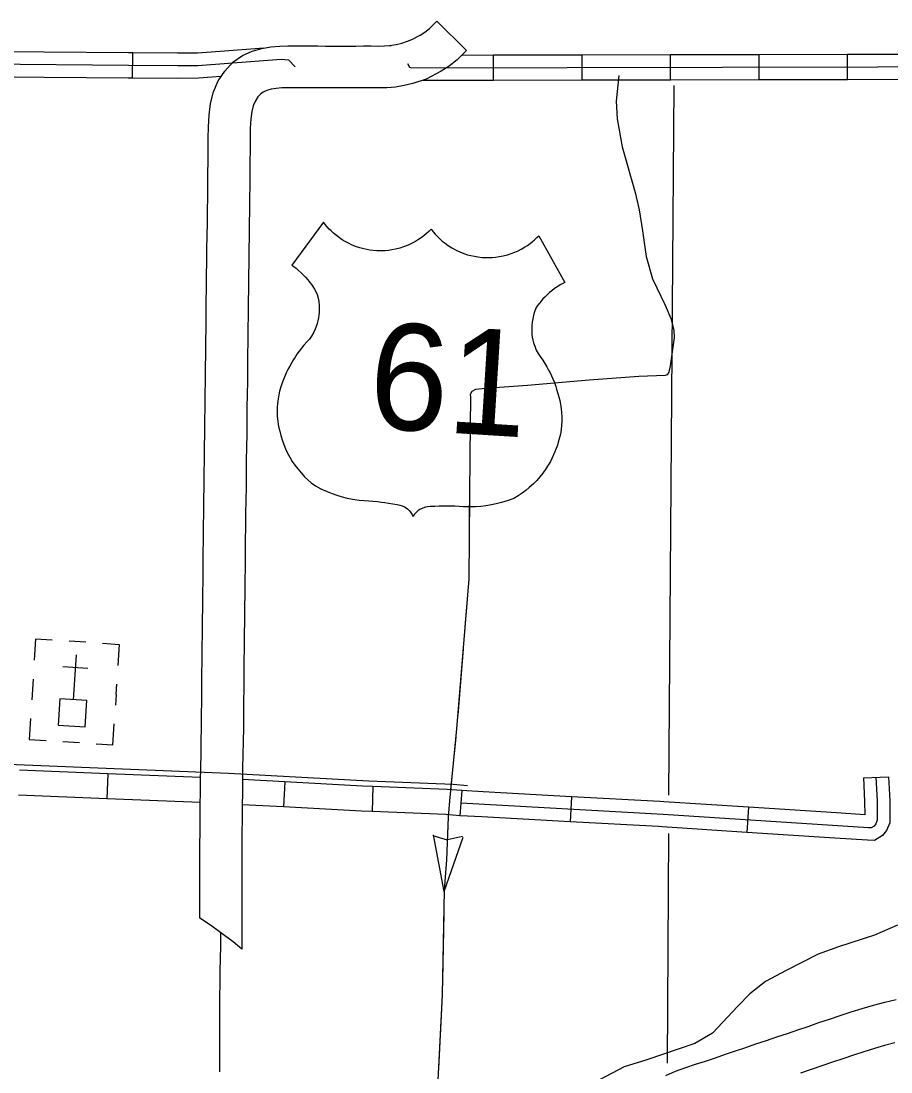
# Model space of a CAD drawing. Extents: x 1366406 to 1373462, y 376856 to 381998.
# Drawn here: x 1369209.2 to 1369293.3, y 380265.6 to 380367.2 of the extents above; entities that cross this region are included whole.
import ezdxf

# ---------------------------------------------------------------- set-up
doc = ezdxf.new("R2010")
doc.units = 0
for name, color, linetype in [('10', 7, 'Continuous'), ('15', 7, 'Continuous'), ('22', 7, 'Continuous'), ('32', 7, 'Continuous'), ('35', 7, 'Continuous'), ('43', 7, 'Continuous'), ('45', 7, 'Continuous'), ('5', 7, 'Continuous'), ('57', 7, 'Continuous')]:
    doc.layers.add(name, color=color, linetype=linetype)

msp = doc.modelspace()

# ---------------------------------------------------------------- linework, layer by layer
at = {"layer": '10'}
for points in [[(1369271.55, 380265.26), (1369272.51, 380265.66), (1369273.49, 380266.01), (1369274.44, 380266.33), (1369275.4, 380266.65), (1369276.36, 380266.97), (1369277.33, 380267.3), (1369278.3, 380267.63), (1369279.29, 380267.96), (1369280.28, 380268.3), (1369281.28, 380268.64), (1369282.29, 380268.98), (1369283.31, 380269.32), (1369284.31, 380269.66), (1369285.32, 380270), (1369286.35, 380270.36), (1369287.38, 380270.71), (1369288.42, 380271.06), (1369289.48, 380271.41), (1369290.55, 380271.74), (1369291.64, 380272.06), (1369292.74, 380272.35), (1369293.82, 380272.6)], [(1369293.71, 380268.41), (1369292.71, 380268.16), (1369291.72, 380267.87), (1369290.72, 380267.55), (1369289.7, 380267.22), (1369288.68, 380266.87), (1369287.66, 380266.53), (1369286.64, 380266.18), (1369285.62, 380265.82), (1369284.59, 380265.48)]]:
    msp.add_lwpolyline(points, dxfattribs=at)
at = {"layer": '15'}
for points in [[(1369247.01, 380365.38), (1369247.82, 380365.81), (1369248.27, 380366.1), (1369248.71, 380366.43), (1369249.42, 380367.16), (1369252.31, 380364.32)], [(1369230.57, 380277.47), (1369229.73, 380278.18), (1369228.55, 380279.04), (1369227.56, 380279.78), (1369226.52, 380280.44), (1369226.52, 380282.63), (1369226.53, 380283.85), (1369226.52, 380285.07), (1369226.52, 380286.32), (1369226.53, 380287.56), (1369226.54, 380288.78), (1369226.55, 380290.02), (1369226.57, 380291.27), (1369226.6, 380292.76), (1369226.59, 380293.74), (1369226.61, 380295.04), (1369226.64, 380296.31), (1369226.66, 380297.58), (1369226.68, 380298.86), (1369226.69, 380300.14), (1369226.7, 380301.44), (1369226.71, 380302.73), (1369226.73, 380304.03), (1369226.74, 380305.33), (1369226.75, 380306.64), (1369226.77, 380307.94), (1369226.79, 380309.24), (1369226.81, 380310.54), (1369226.82, 380311.83), (1369226.83, 380313.12), (1369226.84, 380314.42), (1369226.86, 380315.73), (1369226.87, 380317.03), (1369226.89, 380318.33), (1369226.9, 380319.62), (1369226.92, 380320.91), (1369226.94, 380322.19), (1369226.95, 380323.46), (1369226.96, 380324.74), (1369226.98, 380326.01), (1369227, 380327.28), (1369227.01, 380328.56), (1369227.03, 380329.84), (1369227.05, 380331.11), (1369227.07, 380332.38), (1369227.08, 380333.66), (1369227.09, 380334.94), (1369227.1, 380336.23), (1369227.12, 380337.51), (1369227.14, 380338.79), (1369227.15, 380340.06), (1369227.17, 380341.34), (1369227.18, 380342.61), (1369227.2, 380343.87), (1369227.21, 380345.14), (1369227.23, 380346.4), (1369227.25, 380347.65), (1369227.27, 380348.89), (1369227.28, 380350.11), (1369227.3, 380351.3), (1369227.31, 380352.47), (1369227.32, 380353.6), (1369227.33, 380354.73), (1369227.34, 380355.83), (1369227.36, 380356.93), (1369227.41, 380358.05), (1369227.55, 380359.18), (1369227.84, 380360.31), (1369228.31, 380361.38), (1369228.93, 380362.33), (1369229.72, 380363.18), (1369230.64, 380363.82), (1369231.58, 380364.24), (1369232.5, 380364.52), (1369233.4, 380364.67), (1369234.24, 380364.74), (1369235.02, 380364.75), (1369235.75, 380364.75), (1369236.46, 380364.76), (1369237.2, 380364.76), (1369237.94, 380364.75), (1369238.67, 380364.74), (1369239.4, 380364.74), (1369240.14, 380364.74), (1369240.87, 380364.74), (1369241.6, 380364.74), (1369242.34, 380364.75), (1369243.07, 380364.75), (1369243.76, 380364.74), (1369244.37, 380364.76), (1369245.01, 380364.81)], [(1369244.86, 380364.8), (1369245.49, 380364.9), (1369246.04, 380365.03), (1369246.58, 380365.2), (1369247.01, 380365.38)], [(1369252.31, 380364.32), (1369251.4, 380363.4), (1369250.62, 380362.79), (1369249.86, 380362.31), (1369248.4, 380361.53)], [(1369245.43, 380360.78), (1369244.59, 380360.71), (1369243.8, 380360.69), (1369243.06, 380360.7), (1369242.35, 380360.7), (1369241.63, 380360.69), (1369240.88, 380360.69), (1369240.13, 380360.69), (1369239.38, 380360.69), (1369238.63, 380360.69), (1369237.89, 380360.7), (1369237.18, 380360.71), (1369236.48, 380360.71), (1369235.76, 380360.7), (1369235.06, 380360.7), (1369234.44, 380360.69), (1369233.89, 380360.65), (1369233.42, 380360.57), (1369233.01, 380360.44), (1369232.66, 380360.28), (1369232.39, 380360.1), (1369232.13, 380359.83), (1369231.89, 380359.45), (1369231.68, 380358.98), (1369231.54, 380358.41), (1369231.44, 380357.7), (1369231.4, 380356.81), (1369231.39, 380355.78), (1369231.38, 380354.69), (1369231.37, 380353.57), (1369231.36, 380352.43), (1369231.35, 380351.25), (1369231.33, 380350.05), (1369231.32, 380348.84), (1369231.3, 380347.6), (1369231.28, 380346.34), (1369231.26, 380345.08), (1369231.25, 380343.82), (1369231.23, 380342.56), (1369231.22, 380341.29), (1369231.2, 380340.02), (1369231.19, 380338.74), (1369231.17, 380337.46), (1369231.15, 380336.18), (1369231.14, 380334.9), (1369231.13, 380333.62), (1369231.12, 380332.34), (1369231.1, 380331.06), (1369231.08, 380329.77), (1369231.06, 380328.5), (1369231.05, 380327.23), (1369231.03, 380325.96), (1369231.01, 380324.69), (1369231, 380323.42), (1369230.99, 380322.14), (1369230.97, 380320.85), (1369230.95, 380319.57), (1369230.94, 380318.27), (1369230.92, 380316.98), (1369230.9, 380315.69), (1369230.89, 380314.39), (1369230.88, 380313.09), (1369230.87, 380311.79), (1369230.85, 380310.48), (1369230.84, 380309.18), (1369230.82, 380307.88), (1369230.8, 380306.59), (1369230.79, 380305.29), (1369230.78, 380303.99), (1369230.76, 380302.69), (1369230.75, 380301.4), (1369230.74, 380300.1), (1369230.73, 380298.81), (1369230.71, 380297.52), (1369230.69, 380296.23), (1369230.66, 380294.96), (1369230.64, 380293.72), (1369230.65, 380292.74), (1369230.62, 380291.2), (1369230.6, 380289.97), (1369230.59, 380288.75), (1369230.58, 380287.51), (1369230.57, 380286.3), (1369230.57, 380285.09), (1369230.58, 380283.86), (1369230.57, 380282.62), (1369230.57, 380281.41), (1369230.57, 380280.19), (1369230.57, 380277.47)], [(1369248.4, 380361.53), (1369247.12, 380361.12), (1369246.28, 380360.92), (1369245.43, 380360.78)], [(1369228.44, 380265.59), (1369228.45, 380266.8), (1369228.46, 380268.01), (1369228.46, 380269.23), (1369228.46, 380270.45), (1369228.47, 380271.68), (1369228.47, 380272.9), (1369228.49, 380274.12), (1369228.5, 380275.34), (1369228.52, 380276.55), (1369228.54, 380277.76), (1369228.55, 380279.04)]]:
    msp.add_lwpolyline(points, dxfattribs=at)
at = {"layer": '22'}
for points in [[(1369248.88, 380347.04), (1369248.65, 380346.81), (1369248.43, 380346.62), (1369248.19, 380346.41), (1369247.93, 380346.22), (1369247.67, 380346.04), (1369247.37, 380345.86), (1369247.04, 380345.68), (1369246.67, 380345.51), (1369246.21, 380345.33), (1369245.85, 380345.21), (1369245.45, 380345.11), (1369245.09, 380345.04), (1369244.75, 380344.99), (1369244.4, 380344.96), (1369244.07, 380344.95), (1369243.63, 380344.95), (1369243.28, 380344.98), (1369242.97, 380345.02), (1369242.67, 380345.07), (1369242.37, 380345.13), (1369242, 380345.23), (1369241.66, 380345.35), (1369241.24, 380345.51), (1369240.89, 380345.68), (1369240.57, 380345.85), (1369240.28, 380346.02), (1369240.02, 380346.2), (1369239.72, 380346.43), (1369239.45, 380346.65), (1369239.22, 380346.87), (1369239.02, 380347.06), (1369238.82, 380347.28), (1369238.63, 380347.51), (1369238.48, 380347.71), (1369235.41, 380343.56), (1369235.6, 380343.43), (1369235.83, 380343.26), (1369236.04, 380343.08), (1369236.33, 380342.83), (1369236.55, 380342.61), (1369236.75, 380342.4), (1369236.96, 380342.16), (1369237.16, 380341.9), (1369237.31, 380341.7), (1369237.46, 380341.49), (1369237.6, 380341.25), (1369237.74, 380341.01), (1369237.87, 380340.73), (1369237.96, 380340.38), (1369238.02, 380340.04), (1369238.06, 380339.68), (1369238.07, 380339.35), (1369238.06, 380339.03), (1369238.03, 380338.73), (1369238, 380338.49), (1369237.94, 380338.2), (1369237.87, 380337.92), (1369237.77, 380337.63), (1369237.67, 380337.37), (1369237.54, 380337.08), (1369237.33, 380336.71), (1369237.13, 380336.42), (1369236.88, 380336.17), (1369236.59, 380335.83), (1369236.35, 380335.54), (1369236.12, 380335.24), (1369235.91, 380334.95), (1369235.73, 380334.69), (1369235.58, 380334.45), (1369235.4, 380334.15), (1369235.21, 380333.81), (1369235.03, 380333.47), (1369234.91, 380333.22), (1369234.77, 380332.9), (1369234.61, 380332.51), (1369234.48, 380332.18), (1369234.35, 380331.82), (1369234.23, 380331.4), (1369234.15, 380331.03), (1369234.08, 380330.64), (1369234.03, 380330.21), (1369234, 380329.8), (1369233.99, 380329.41), (1369234.01, 380328.94), (1369234.06, 380328.49), (1369234.11, 380328.16), (1369234.16, 380327.86), (1369234.24, 380327.52), (1369234.34, 380327.1), (1369234.5, 380326.59), (1369234.63, 380326.22), (1369234.79, 380325.83), (1369234.97, 380325.45), (1369235.21, 380325), (1369235.46, 380324.6), (1369235.7, 380324.24), (1369235.98, 380323.87), (1369236.34, 380323.45), (1369236.65, 380323.12), (1369236.97, 380322.82)], [(1369248.88, 380347.04), (1369249.07, 380346.78), (1369249.26, 380346.56), (1369249.48, 380346.33), (1369249.72, 380346.1), (1369249.95, 380345.9), (1369250.23, 380345.68), (1369250.53, 380345.46), (1369250.87, 380345.24), (1369251.31, 380345.01), (1369251.65, 380344.85), (1369252.04, 380344.7), (1369252.39, 380344.58), (1369252.72, 380344.49), (1369253.06, 380344.42), (1369253.38, 380344.36), (1369253.82, 380344.31), (1369254.18, 380344.3), (1369254.49, 380344.3), (1369254.79, 380344.31), (1369255.09, 380344.34), (1369255.47, 380344.39), (1369255.83, 380344.46), (1369256.26, 380344.57), (1369256.63, 380344.69), (1369256.97, 380344.82), (1369257.28, 380344.96), (1369257.57, 380345.1), (1369257.89, 380345.29), (1369258.18, 380345.48), (1369258.44, 380345.66), (1369258.66, 380345.83), (1369258.88, 380346.02), (1369259.1, 380346.23), (1369259.28, 380346.41), (1369261.81, 380341.9), (1369261.6, 380341.8), (1369261.35, 380341.66), (1369261.12, 380341.51), (1369260.8, 380341.3), (1369260.55, 380341.1), (1369260.32, 380340.92), (1369260.09, 380340.71), (1369259.86, 380340.48), (1369259.69, 380340.3), (1369259.52, 380340.1), (1369259.34, 380339.89), (1369259.17, 380339.67), (1369259.01, 380339.4), (1369258.88, 380339.07), (1369258.78, 380338.74), (1369258.7, 380338.39), (1369258.64, 380338.06), (1369258.61, 380337.74), (1369258.6, 380337.44), (1369258.6, 380337.2), (1369258.62, 380336.9), (1369258.66, 380336.62), (1369258.72, 380336.31), (1369258.79, 380336.05), (1369258.89, 380335.74), (1369259.04, 380335.35), (1369259.21, 380335.04), (1369259.42, 380334.75), (1369259.67, 380334.39), (1369259.87, 380334.06), (1369260.06, 380333.74), (1369260.23, 380333.43), (1369260.38, 380333.15), (1369260.5, 380332.88), (1369260.64, 380332.57), (1369260.79, 380332.21), (1369260.92, 380331.85), (1369261.01, 380331.59), (1369261.11, 380331.25), (1369261.22, 380330.84), (1369261.31, 380330.5), (1369261.39, 380330.13), (1369261.45, 380329.69), (1369261.49, 380329.31), (1369261.51, 380328.92), (1369261.51, 380328.48), (1369261.49, 380328.08), (1369261.44, 380327.69), (1369261.37, 380327.22), (1369261.27, 380326.79), (1369261.17, 380326.46), (1369261.08, 380326.17), (1369260.96, 380325.85), (1369260.81, 380325.45), (1369260.59, 380324.96), (1369260.41, 380324.6), (1369260.2, 380324.24), (1369259.98, 380323.88), (1369259.69, 380323.47), (1369259.39, 380323.1), (1369259.11, 380322.77), (1369258.78, 380322.44), (1369258.37, 380322.07), (1369258.02, 380321.78), (1369257.67, 380321.52)], [(1369236.97, 380322.82), (1369237.3, 380322.53), (1369237.71, 380322.23), (1369238.22, 380321.96), (1369238.83, 380321.68), (1369239.32, 380321.49), (1369239.77, 380321.33), (1369240.28, 380321.18), (1369240.75, 380321.06), (1369241.27, 380320.96), (1369241.92, 380320.86), (1369242.42, 380320.81), (1369242.85, 380320.79), (1369243.26, 380320.76), (1369243.68, 380320.72), (1369244.07, 380320.67), (1369244.42, 380320.63), (1369244.76, 380320.58), (1369245.19, 380320.5), (1369245.61, 380320.43), (1369245.86, 380320.37), (1369246.07, 380320.32), (1369246.32, 380320.2), (1369246.46, 380320.11), (1369246.58, 380320.02), (1369246.75, 380319.86), (1369246.9, 380319.68), (1369247.03, 380319.5), (1369247.14, 380319.29)], [(1369257.67, 380321.52), (1369257.3, 380321.28), (1369256.86, 380321.03), (1369256.32, 380320.82), (1369255.68, 380320.63), (1369255.17, 380320.49), (1369254.7, 380320.4), (1369254.18, 380320.31), (1369253.69, 380320.25), (1369253.17, 380320.21), (1369252.51, 380320.2), (1369252.01, 380320.21), (1369251.58, 380320.24), (1369251.17, 380320.26), (1369250.75, 380320.27), (1369250.35, 380320.28), (1369250, 380320.28), (1369249.66, 380320.27), (1369249.23, 380320.25), (1369248.8, 380320.23), (1369248.54, 380320.21), (1369248.33, 380320.18), (1369248.07, 380320.09), (1369247.91, 380320.02), (1369247.78, 380319.94), (1369247.6, 380319.81), (1369247.42, 380319.65), (1369247.27, 380319.49), (1369247.14, 380319.29)]]:
    msp.add_lwpolyline(points, dxfattribs=at)
at = {"layer": '32'}
for p, q in [((1369254.92, 380361.45), (1369254.91, 380363.88)), ((1369263.47, 380361.47), (1369263.47, 380363.9)), ((1369272.03, 380361.48), (1369272.02, 380363.91)), ((1369280.58, 380361.5), (1369280.58, 380363.93)), ((1369289.13, 380361.52), (1369289.13, 380363.95)), ((1369217.63, 380294.42), (1369217.53, 380291.99)), ((1369234.74, 380293.63), (1369234.61, 380291.2)), ((1369243.26, 380293.18), (1369243.17, 380290.75)), ((1369251.86, 380292.78), (1369251.65, 380290.36))]:
    msp.add_line(p, q, dxfattribs=at)
for points in [[(1369251.87, 380363.87), (1369254.91, 380363.88)], [(1369254.91, 380363.88), (1369263.47, 380363.9)], [(1369263.47, 380363.9), (1369272.02, 380363.91)], [(1369272.02, 380363.91), (1369280.58, 380363.93)], [(1369280.58, 380363.93), (1369289.13, 380363.95)], [(1369289.13, 380363.95), (1369297.68, 380363.96)], [(1369246.58, 380363.07), (1369246.79, 380362.71), (1369247.03, 380362.65), (1369352.16, 380362.86)], [(1369248.11, 380361.44), (1369254.92, 380361.45)], [(1369254.92, 380361.45), (1369263.47, 380361.47)], [(1369263.47, 380361.47), (1369272.03, 380361.48)], [(1369272.03, 380361.48), (1369280.58, 380361.5)], [(1369280.58, 380361.5), (1369289.13, 380361.52)], [(1369289.13, 380361.52), (1369297.69, 380361.53)], [(1369252.4, 380293.26), (1369251.01, 380293.38), (1369242.85, 380293.7), (1369229.28, 380294.44), (1369185.88, 380296.21), (1369163.73, 380297.31), (1369151.6, 380298.16), (1369120.91, 380300.08), (1369100.42, 380301.39), (1369085.32, 380302.07), (1369046.26, 380303.51), (1369036.14, 380303.8), (1369035.29, 380303.84)], [(1369217.63, 380294.42), (1369209.09, 380294.76)], [(1369226.6, 380294.05), (1369217.63, 380294.42)], [(1369234.74, 380293.63), (1369230.64, 380293.86)], [(1369243.26, 380293.18), (1369242.26, 380293.22), (1369234.74, 380293.63)], [(1369251.86, 380292.78), (1369250.44, 380292.9), (1369243.26, 380293.18)], [(1369217.53, 380291.99), (1369208.99, 380292.34)], [(1369226.58, 380291.62), (1369217.53, 380291.99)], [(1369234.61, 380291.2), (1369230.62, 380291.42)], [(1369243.17, 380290.75), (1369242.15, 380290.79), (1369234.61, 380291.2)], [(1369251.65, 380290.36), (1369250.29, 380290.47), (1369243.17, 380290.75)]]:
    msp.add_lwpolyline(points, dxfattribs=at)
at = {"layer": '35'}
msp.add_lwpolyline([(1369293.95, 380279.78), (1369291.74, 380278.8), (1369288.24, 380277.68), (1369286.29, 380276.98), (1369283.19, 380275.41), (1369281.2, 380274.35), (1369279.67, 380273.14), (1369278.54, 380271.96), (1369276.07, 380269.35), (1369274.36, 380268.33), (1369269.74, 380266.77), (1369267.53, 380266.08), (1369261.05, 380262.68)], dxfattribs=at)
at = {"layer": '43'}
for p, q in [((1369249.03, 380288.46), (1369250.44, 380288.02)), ((1369250.14, 380283.04), (1369249.12, 380288.51)), ((1369250.14, 380283.04), (1369251.99, 380288.29)), ((1369251.91, 380288.34), (1369250.46, 380288.02))]:
    msp.add_line(p, q, dxfattribs=at)
for points in [[(1369267.03, 380361.88), (1369266.75, 380359.4), (1369266.86, 380357.71), (1369267.33, 380355.01), (1369268.61, 380350.58), (1369268.98, 380348.92), (1369269.32, 380346.88), (1369269.68, 380344.41), (1369270.28, 380342.26), (1369271.5, 380339.69), (1369272.06, 380338.41), (1369272.34, 380337.27), (1369272.38, 380336.53), (1369271.99, 380333.85), (1369271.87, 380333.21), (1369271.68, 380332.97), (1369271.5, 380332.89), (1369268.96, 380332.79), (1369264.15, 380332.45), (1369258.18, 380331.92), (1369254.12, 380331.66), (1369253.16, 380331.54), (1369252.8, 380331.35), (1369252.66, 380331.06), (1369252.69, 380330.84), (1369252.61, 380325.21), (1369252.51, 380313.26), (1369251.34, 380298.76), (1369250.64, 380291.8), (1369250.54, 380290.21), (1369250.37, 380286.09), (1369250.15, 380283.17), (1369249.94, 380273.06), (1369249.24, 380259.05)], [(1369252.57, 380320.36), (1369252.54, 380317.16)], [(1369252.52, 380315.02), (1369252.51, 380313.26), (1369252.13, 380308.62)], [(1369251.96, 380306.49), (1369251.45, 380300.09)], [(1369251.26, 380297.96), (1369250.75, 380292.89)], [(1369250.51, 380289.45), (1369250.37, 380286.09), (1369250.15, 380283.17), (1369250.14, 380283.04)], [(1369250.1, 380280.9), (1369250.04, 380277.7)], [(1369250.04, 380277.7), (1369249.97, 380274.49)], [(1369249.91, 380272.35), (1369249.58, 380265.95)]]:
    msp.add_lwpolyline(points, dxfattribs=at)
at = {"layer": '45'}
for p, q in [((1369220.03, 380361.68), (1369220.04, 380364.11)), ((1369290.66, 380294.01), (1369293.09, 380294.13)), ((1369262.45, 380292.19), (1369262.31, 380289.77)), ((1369279.54, 380291.17), (1369279.38, 380288.75))]:
    msp.add_line(p, q, dxfattribs=at)
for points in [[(1369202.97, 380364.3), (1369205.68, 380364.22), (1369211.49, 380364.18)], [(1369211.49, 380364.18), (1369219.63, 380364.11), (1369220.04, 380364.11)], [(1369220.04, 380364.11), (1369224.35, 380364.08), (1369226.29, 380364.09), (1369228.49, 380364.26)], [(1369228.49, 380364.26), (1369232.7, 380364.58)], [(1369185.83, 380363.06), (1369196.17, 380363.12), (1369197.67, 380363.23), (1369205.66, 380363.01), (1369219.62, 380362.89), (1369224.35, 380362.87), (1369226.34, 380362.87), (1369234.37, 380363.49), (1369235.08, 380363.4), (1369235.75, 380362.73)], [(1369202.9, 380361.87), (1369205.64, 380361.79), (1369211.47, 380361.75)], [(1369220.03, 380361.68), (1369224.35, 380361.65), (1369226.39, 380361.66), (1369228.6, 380361.83)], [(1369211.47, 380361.75), (1369219.61, 380361.68), (1369220.03, 380361.68)], [(1369291.88, 380294.07), (1369291.99, 380291.78), (1369292, 380289.92), (1369291.85, 380289.57), (1369291.69, 380289.36), (1369291.42, 380289.19), (1369291.15, 380289.2), (1369271.3, 380290.49)], [(1369293.09, 380294.13), (1369293.21, 380291.81), (1369293.22, 380289.68), (1369292.91, 380288.94), (1369292.52, 380288.45), (1369291.75, 380287.95), (1369291.07, 380287.99), (1369287.91, 380288.19)], [(1369290.66, 380294.01), (1369290.78, 380291.74), (1369290.79, 380290.44), (1369288.07, 380290.62)], [(1369253.91, 380292.66), (1369251.82, 380292.78)], [(1369262.45, 380292.19), (1369253.91, 380292.66)], [(1369270.99, 380291.72), (1369262.45, 380292.19)], [(1369279.54, 380291.17), (1369271.37, 380291.7), (1369270.99, 380291.72)], [(1369271.3, 380290.49), (1369251.76, 380291.57)], [(1369288.07, 380290.62), (1369279.54, 380291.17)], [(1369253.77, 380290.24), (1369251.69, 380290.35)], [(1369262.31, 380289.77), (1369253.77, 380290.24)], [(1369270.85, 380289.3), (1369262.31, 380289.77)], [(1369279.38, 380288.75), (1369271.22, 380289.28), (1369270.85, 380289.3)], [(1369287.91, 380288.19), (1369279.38, 380288.75)]]:
    msp.add_lwpolyline(points, dxfattribs=at)
at = {"layer": '5'}
for points in [[(1369271.86, 380292.34), (1369272.38, 380360.92)], [(1369271.73, 380266.45), (1369271.84, 380288.63)]]:
    msp.add_lwpolyline(points, dxfattribs=at)
at = {"layer": '57'}
for p, q in [((1369215.51, 380307.12), (1369213.89, 380307.22)), ((1369214.56, 380305.92), (1369214.29, 380301.56)), ((1369213.27, 380304.78), (1369215.7, 380304.63)), ((1369210.4, 380303.57), (1369210.28, 380301.55)), ((1369218.43, 380302.06), (1369218.49, 380303.06)), ((1369218.43, 380302.06), (1369218.36, 380301.04)), ((1369213.28, 380297.52), (1369214.9, 380297.42))]:
    msp.add_line(p, q, dxfattribs=at)
for points in [[(1369212.26, 380307.32), (1369210.65, 380307.42), (1369210.52, 380305.4)], [(1369217.11, 380307.02), (1369218.73, 380306.91), (1369218.6, 380304.89)], [(1369210.17, 380299.74), (1369210.04, 380297.72), (1369211.66, 380297.62)], [(1369216.51, 380297.32), (1369218.12, 380297.21), (1369218.25, 380299.23)]]:
    msp.add_lwpolyline(points, dxfattribs=at)
msp.add_lwpolyline([(1369215.43, 380298.96), (1369215.59, 380301.48), (1369212.98, 380301.65), (1369212.82, 380299.12)], close=True, dxfattribs=at)

# ---------------------------------------------------------------- texts
at = {"layer": '22'}
msp.add_text('61', height=10.264, rotation=356.4139, dxfattribs=at).set_placement((1369242.66, 380327.87))

doc.saveas('drawing.dxf')
